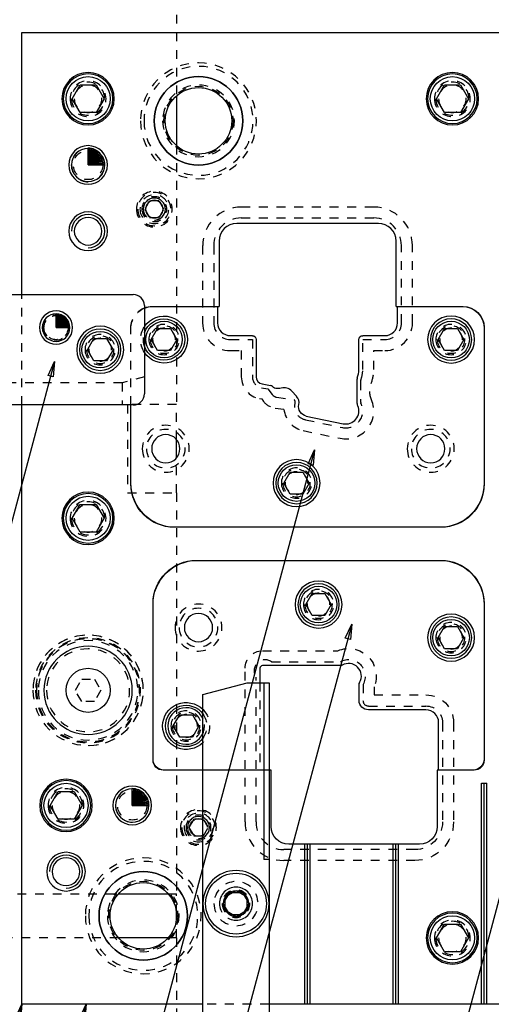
# Model space of a CAD drawing. Header units: inches. Extents: x 3 to 289, y 4 to 291.
# Tile 390 of 634: x 38.2 to 43.54, y 224.51 to 235.66. Entities that reach past the tile are written whole.
import ezdxf

# ---------------------------------------------------------------- set-up
doc = ezdxf.new("R2010")
doc.units = ezdxf.units.IN
doc.header["$LTSCALE"] = 0.5
doc.header["$MEASUREMENT"] = 0
doc.linetypes.add('HIDDEN', pattern=[0.225, 0.15, -0.075])
doc.layers.add('DIE', color=7, linetype='Continuous')

# ---------------------------------------------------------------- blocks, each defined once
blk = doc.blocks.new('ArrowheadClosed')
at = {"color": 0}
for p, q in [((0, 0), (-1, 0.176)), ((-1, 0.176), (-1, -0.176)), ((-1, -0.176), (0, 0))]:
    blk.add_line(p, q, dxfattribs=at)

msp = doc.modelspace()

# ---------------------------------------------------------------- linework, layer by layer
at = {"layer": 'DIE', "color": 254, "linetype": 'HIDDEN'}
for p, q in [((39.977, 245.516), (39.977, 234.797)), ((39.977, 234.236), (39.977, 231.304)), ((39.673, 233.61), (39.619, 233.516)), ((39.619, 233.516), (39.673, 233.423)), ((39.782, 233.61), (39.673, 233.61)), ((39.836, 233.516), (39.782, 233.61)), ((39.782, 233.423), (39.836, 233.516)), ((42.212, 233.54), (40.712, 233.54)), ((39.673, 233.423), (39.782, 233.423)), ((42.212, 233.415), (40.712, 233.415)), ((40.274, 233.103), (40.274, 232.228)), ((40.399, 233.103), (40.399, 232.228)), ((42.524, 232.228), (42.524, 233.103)), ((42.649, 232.228), (42.649, 233.103)), ((38.227, 231.3), (38.227, 232.55)), ((39.462, 231.3), (39.462, 232.175)), ((39.462, 231.3), (39.462, 232.165)), ((40.587, 232.04), (40.837, 232.04)), ((40.837, 232.04), (40.837, 231.618)), ((42.087, 231.7), (42.087, 232.04)), ((42.087, 232.04), (42.337, 232.04)), ((40.587, 231.915), (40.712, 231.915)), ((40.712, 231.915), (40.712, 231.618)), ((42.212, 231.7), (42.212, 231.915)), ((42.212, 231.915), (42.337, 231.915)), ((39.364, 231.55), (36.864, 231.55)), ((39.614, 231.617), (39.364, 231.55)), ((39.364, 231.55), (39.364, 231.3)), ((42.062, 231.566), (42.062, 231.342)), ((40.94, 231.495), (41.012, 231.482)), ((41.012, 231.482), (41.063, 231.416)), ((39.977, 231.304), (39.424, 231.304)), ((39.424, 231.304), (39.424, 230.304)), ((39.977, 230.91), (39.977, 231.304)), ((40.918, 231.372), (40.943, 231.367)), ((40.943, 231.367), (40.964, 231.34)), ((41.112, 231.388), (41.312, 231.36)), ((41.094, 231.264), (41.195, 231.25)), ((41.439, 231.131), (41.856, 231.044)), ((41.414, 231.009), (41.83, 230.922)), ((39.977, 230.304), (39.977, 230.698)), ((39.424, 230.304), (39.977, 230.304)), ((39.977, 230.304), (39.977, 225.766)), ((40.952, 228.516), (41.805, 228.516)), ((41.054, 228.391), (41.834, 228.391)), ((40.755, 226.579), (40.755, 228.319)), ((38.833, 228.069), (38.905, 228.194)), ((38.905, 228.194), (39.05, 228.194)), ((39.05, 228.194), (39.122, 228.069)), ((40.88, 226.579), (40.88, 228.217)), ((38.905, 227.944), (38.833, 228.069)), ((39.122, 228.069), (39.05, 227.944)), ((40.923, 228.154), (40.923, 227.165)), ((42.09, 228.135), (42.09, 227.954)), ((42.215, 228.107), (42.215, 228.016)), ((39.05, 227.944), (38.905, 227.944)), ((42.215, 228.016), (42.802, 228.016)), ((42.152, 227.891), (42.802, 227.891)), ((42.99, 227.704), (42.99, 226.579)), ((43.115, 227.704), (43.115, 226.579)), ((40.923, 227.165), (40.277, 227.165)), ((41.027, 227.165), (40.277, 227.165)), ((40.173, 226.61), (40.119, 226.516)), ((40.282, 226.61), (40.173, 226.61)), ((40.336, 226.516), (40.282, 226.61)), ((40.119, 226.516), (40.173, 226.423)), ((40.282, 226.423), (40.336, 226.516)), ((40.173, 226.423), (40.282, 226.423)), ((42.677, 226.266), (41.192, 226.266)), ((42.677, 226.141), (41.192, 226.141)), ((37.977, 225.766), (39.322, 225.766)), ((39.883, 225.766), (39.977, 225.766)), ((39.977, 225.544), (39.977, 225.766)), ((39.977, 225.266), (39.977, 225.489)), ((39.322, 225.266), (37.977, 225.266)), ((39.977, 225.266), (39.883, 225.266)), ((39.977, 225.266), (39.977, 219.016)), ((41.027, 224.516), (40.277, 224.516))]:
    msp.add_line(p, q, dxfattribs=at)
at = {"layer": 'DIE', "color": 9, "linetype": 'Continuous'}
for p, q in [((38.227, 232.55), (38.227, 235.516)), ((38.227, 235.516), (47.727, 235.516)), ((39.977, 234.797), (39.977, 234.236)), ((42.264, 233.355), (40.66, 233.355)), ((40.46, 233.155), (40.46, 232.415)), ((42.464, 232.415), (42.464, 233.155)), ((36.989, 232.55), (39.489, 232.55)), ((39.614, 232.425), (39.614, 231.425)), ((39.702, 232.415), (40.46, 232.415)), ((39.712, 232.415), (40.443, 232.415)), ((40.443, 232.415), (40.443, 232.228)), ((42.464, 232.415), (43.222, 232.415)), ((42.481, 232.228), (42.481, 232.415)), ((42.481, 232.415), (43.212, 232.415)), ((40.587, 232.084), (40.837, 232.084)), ((42.087, 232.084), (42.337, 232.084)), ((43.462, 232.175), (43.462, 230.405)), ((43.462, 232.165), (43.462, 230.415)), ((40.88, 232.04), (40.88, 231.618)), ((42.043, 231.7), (42.043, 232.04)), ((40.947, 231.538), (41.042, 231.521)), ((42.018, 231.566), (42.018, 231.342)), ((41.128, 231.485), (41.116, 231.485)), ((41.338, 231.397), (41.284, 231.456)), ((39.489, 231.3), (36.989, 231.3)), ((38.227, 224.516), (38.227, 231.3)), ((39.462, 230.415), (39.462, 231.3)), ((39.462, 230.405), (39.462, 231.3)), ((41.448, 231.174), (41.865, 231.087)), ((39.977, 230.698), (39.977, 230.91)), ((42.972, 229.915), (39.952, 229.915)), ((42.962, 229.915), (39.962, 229.915)), ((40.202, 229.54), (42.972, 229.54)), ((40.212, 229.54), (42.962, 229.54)), ((39.712, 227.28), (39.712, 229.05)), ((39.712, 227.29), (39.712, 229.04)), ((43.462, 229.05), (43.462, 227.28)), ((43.462, 229.04), (43.462, 227.29)), ((40.923, 228.319), (40.923, 228.154)), ((41.834, 228.348), (40.952, 228.348)), ((40.277, 228.02), (40.777, 228.154)), ((40.777, 228.154), (40.967, 228.154)), ((40.967, 228.154), (40.967, 226.154)), ((40.967, 228.154), (41.027, 228.154)), ((41.027, 228.154), (41.027, 226.154)), ((42.046, 227.954), (42.046, 228.135)), ((40.277, 222.529), (40.277, 228.02)), ((42.802, 227.848), (42.152, 227.848)), ((42.946, 227.165), (42.946, 227.704)), ((40.277, 227.165), (39.827, 227.165)), ((40.277, 227.165), (39.837, 227.165)), ((41.05, 227.165), (41.027, 227.165)), ((41.05, 226.527), (41.05, 227.165)), ((42.929, 227.165), (42.929, 226.527)), ((43.347, 227.165), (42.929, 227.165)), ((43.337, 227.165), (42.946, 227.165)), ((43.431, 227.016), (43.493, 227.016)), ((43.431, 224.516), (43.431, 227.016)), ((43.462, 224.516), (43.462, 227.016)), ((43.493, 224.516), (43.493, 227.016)), ((41.431, 226.327), (41.25, 226.327)), ((41.431, 224.516), (41.431, 226.327)), ((41.462, 226.327), (41.431, 226.327)), ((41.462, 224.516), (41.462, 226.327)), ((41.493, 226.327), (41.462, 226.327)), ((41.493, 224.516), (41.493, 226.327)), ((42.431, 226.327), (41.493, 226.327)), ((42.431, 224.516), (42.431, 226.327)), ((42.462, 226.327), (42.431, 226.327)), ((42.462, 224.516), (42.462, 226.327)), ((42.493, 226.327), (42.462, 226.327)), ((42.493, 224.516), (42.493, 226.327)), ((42.729, 226.327), (42.493, 226.327)), ((41.027, 226.154), (40.967, 226.154)), ((41.027, 226.154), (41.027, 222.529)), ((39.322, 225.766), (39.883, 225.766)), ((39.977, 225.489), (39.977, 225.544)), ((39.883, 225.266), (39.322, 225.266)), ((40.277, 224.516), (38.227, 224.516)), ((41.431, 224.516), (41.027, 224.516)), ((41.462, 224.516), (41.431, 224.516)), ((41.493, 224.516), (41.462, 224.516)), ((42.431, 224.516), (41.493, 224.516)), ((42.462, 224.516), (42.431, 224.516)), ((42.493, 224.516), (42.462, 224.516)), ((43.431, 224.516), (42.493, 224.516)), ((43.462, 224.516), (43.431, 224.516)), ((43.493, 224.516), (43.462, 224.516)), ((44.431, 224.516), (43.493, 224.516))]:
    msp.add_line(p, q, dxfattribs=at)
at = {"layer": 'DIE', "color": 132, "linetype": 'Continuous'}
for p, q in [((38.797, 234.766), (38.887, 234.923)), ((38.887, 234.923), (39.068, 234.923)), ((39.068, 234.923), (39.158, 234.766)), ((42.922, 234.766), (43.012, 234.923)), ((43.012, 234.923), (43.193, 234.923)), ((43.193, 234.923), (43.283, 234.766)), ((38.887, 234.61), (38.797, 234.766)), ((39.158, 234.766), (39.068, 234.61)), ((43.012, 234.61), (42.922, 234.766)), ((43.283, 234.766), (43.193, 234.61)), ((39.068, 234.61), (38.887, 234.61)), ((43.193, 234.61), (43.012, 234.61)), ((39.692, 232.04), (39.764, 232.165)), ((39.764, 232.165), (39.909, 232.165)), ((39.909, 232.165), (39.981, 232.04)), ((42.942, 232.04), (43.014, 232.165)), ((43.014, 232.165), (43.159, 232.165)), ((43.159, 232.165), (43.231, 232.04)), ((38.97, 231.925), (39.042, 232.05)), ((39.042, 232.05), (39.186, 232.05)), ((39.186, 232.05), (39.259, 231.925)), ((39.764, 231.915), (39.692, 232.04)), ((39.981, 232.04), (39.909, 231.915)), ((43.014, 231.915), (42.942, 232.04)), ((43.231, 232.04), (43.159, 231.915)), ((39.042, 231.8), (38.97, 231.925)), ((39.259, 231.925), (39.186, 231.8)), ((39.909, 231.915), (39.764, 231.915)), ((43.159, 231.915), (43.014, 231.915)), ((39.186, 231.8), (39.042, 231.8)), ((41.192, 230.415), (41.264, 230.54)), ((41.264, 230.54), (41.409, 230.54)), ((41.409, 230.54), (41.481, 230.415)), ((41.264, 230.29), (41.192, 230.415)), ((41.481, 230.415), (41.409, 230.29)), ((41.409, 230.29), (41.264, 230.29)), ((38.797, 230.016), (38.887, 230.173)), ((38.887, 230.173), (39.068, 230.173)), ((39.068, 230.173), (39.158, 230.016)), ((38.887, 229.86), (38.797, 230.016)), ((39.158, 230.016), (39.068, 229.86)), ((39.068, 229.86), (38.887, 229.86)), ((41.442, 229.04), (41.514, 229.165)), ((41.514, 229.165), (41.659, 229.165)), ((41.659, 229.165), (41.731, 229.04)), ((41.514, 228.915), (41.442, 229.04)), ((41.731, 229.04), (41.659, 228.915)), ((41.659, 228.915), (41.514, 228.915)), ((42.942, 228.665), (43.014, 228.79)), ((43.014, 228.79), (43.159, 228.79)), ((43.159, 228.79), (43.231, 228.665)), ((43.014, 228.54), (42.942, 228.665)), ((43.231, 228.665), (43.159, 228.54)), ((43.159, 228.54), (43.014, 228.54)), ((39.942, 227.665), (40.014, 227.79)), ((40.014, 227.79), (40.159, 227.79)), ((40.159, 227.79), (40.231, 227.665)), ((40.014, 227.54), (39.942, 227.665)), ((40.231, 227.665), (40.159, 227.54)), ((40.159, 227.54), (40.014, 227.54)), ((38.547, 226.766), (38.637, 226.923)), ((38.637, 226.923), (38.818, 226.923)), ((38.818, 226.923), (38.908, 226.766)), ((38.637, 226.61), (38.547, 226.766)), ((38.908, 226.766), (38.818, 226.61)), ((38.818, 226.61), (38.637, 226.61)), ((42.922, 225.266), (43.012, 225.423)), ((43.012, 225.423), (43.193, 225.423)), ((43.193, 225.423), (43.283, 225.266)), ((43.012, 225.11), (42.922, 225.266)), ((43.283, 225.266), (43.193, 225.11)), ((43.193, 225.11), (43.012, 225.11))]:
    msp.add_line(p, q, dxfattribs=at)
at = {"layer": 'DIE', "color": 100, "linetype": 'Continuous'}
for p, q in [((38.977, 234.016), (38.977, 234.204)), ((38.977, 234.016), (38.994, 234.203)), ((38.977, 234.016), (39.01, 234.201)), ((38.977, 234.016), (39.026, 234.198)), ((38.977, 234.016), (39.042, 234.193)), ((38.977, 234.016), (39.057, 234.186)), ((38.977, 234.016), (39.071, 234.179)), ((38.977, 234.016), (39.085, 234.17)), ((38.977, 234.016), (39.098, 234.16)), ((38.977, 234.016), (39.11, 234.149)), ((38.977, 234.016), (39.121, 234.137)), ((38.977, 234.016), (39.131, 234.124)), ((38.977, 234.016), (39.14, 234.11)), ((38.977, 234.016), (39.147, 234.096)), ((38.977, 234.016), (39.154, 234.081)), ((38.977, 234.016), (39.158, 234.065)), ((38.977, 234.016), (39.162, 234.049)), ((38.977, 234.016), (39.164, 234.033)), ((38.977, 234.016), (39.165, 234.016)), ((38.614, 232.175), (38.614, 232.331)), ((38.614, 232.175), (38.628, 232.33)), ((38.614, 232.175), (38.641, 232.328)), ((38.614, 232.175), (38.655, 232.326)), ((38.614, 232.175), (38.668, 232.321)), ((38.614, 232.175), (38.68, 232.316)), ((38.614, 232.175), (38.692, 232.31)), ((38.614, 232.175), (38.704, 232.303)), ((38.614, 232.175), (38.715, 232.294)), ((38.614, 232.175), (38.725, 232.285)), ((38.614, 232.175), (38.734, 232.275)), ((38.614, 232.175), (38.742, 232.264)), ((38.614, 232.175), (38.75, 232.253)), ((38.614, 232.175), (38.756, 232.241)), ((38.614, 232.175), (38.761, 232.228)), ((38.614, 232.175), (38.765, 232.215)), ((38.614, 232.175), (38.768, 232.202)), ((38.614, 232.175), (38.77, 232.188)), ((38.614, 232.175), (38.771, 232.175)), ((39.477, 226.766), (39.477, 226.954)), ((39.477, 226.766), (39.494, 226.953)), ((39.477, 226.766), (39.51, 226.951)), ((39.477, 226.766), (39.526, 226.948)), ((39.477, 226.766), (39.542, 226.943)), ((39.477, 226.766), (39.557, 226.936)), ((39.477, 226.766), (39.571, 226.929)), ((39.477, 226.766), (39.585, 226.92)), ((39.477, 226.766), (39.598, 226.91)), ((39.477, 226.766), (39.61, 226.899)), ((39.477, 226.766), (39.621, 226.887)), ((39.477, 226.766), (39.631, 226.874)), ((39.477, 226.766), (39.64, 226.86)), ((39.477, 226.766), (39.647, 226.846)), ((39.477, 226.766), (39.654, 226.831)), ((39.477, 226.766), (39.658, 226.815)), ((39.477, 226.766), (39.662, 226.799)), ((39.477, 226.766), (39.664, 226.783)), ((39.477, 226.766), (39.665, 226.766))]:
    msp.add_line(p, q, dxfattribs=at)
at = {"layer": 'DIE', "color": 56, "linetype": 'Continuous'}
for p, q in [((38.598, 231.79), (35.725, 221.068)), ((41.542, 230.791), (38.353, 218.89)), ((44.477, 228.873), (42.726, 222.337)), ((41.962, 228.817), (39.221, 218.589)), ((38.227, 224.516), (36.604, 218.457)), ((38.955, 224.516), (37.474, 218.991))]:
    msp.add_line(p, q, dxfattribs=at)
at = {"layer": 'DIE', "color": 136, "linetype": 'Continuous'}
for p, q in [((40.508, 225.654), (40.58, 225.779)), ((40.58, 225.779), (40.725, 225.779)), ((40.725, 225.779), (40.797, 225.654)), ((40.58, 225.529), (40.508, 225.654)), ((40.797, 225.654), (40.725, 225.529)), ((40.725, 225.529), (40.58, 225.529))]:
    msp.add_line(p, q, dxfattribs=at)
at = {"layer": 'DIE', "color": 4, "linetype": 'Continuous'}
for p, q in [((40.652, 225.798), (40.527, 225.726)), ((40.527, 225.726), (40.527, 225.582)), ((40.777, 225.726), (40.652, 225.798)), ((40.777, 225.582), (40.777, 225.726)), ((40.527, 225.582), (40.652, 225.51)), ((40.652, 225.51), (40.777, 225.582))]:
    msp.add_line(p, q, dxfattribs=at)
at = {"layer": 'DIE', "color": 254, "linetype": 'HIDDEN', "extrusion": (0, 0, -1)}
for centre, radius in [((-40.227, 234.516), 0.656), ((-40.227, 234.516), 0.617), ((-38.977, 234.766), 0.203), ((-43.102, 234.766), 0.203), ((-38.977, 234.766), 0.188), ((-38.977, 234.766), 0.156), ((-40.227, 234.516), 0.406), ((-43.102, 234.766), 0.188), ((-43.102, 234.766), 0.156), ((-38.977, 234.016), 0.19), ((-39.727, 233.516), 0.203), ((-39.727, 233.516), 0.188), ((-39.727, 233.516), 0.163), ((-39.727, 233.516), 0.141), ((-39.727, 233.516), 0.125), ((-38.614, 232.175), 0.141), ((-39.837, 232.04), 0.172), ((-39.837, 232.04), 0.156), ((-43.087, 232.04), 0.172), ((-43.087, 232.04), 0.156), ((-39.114, 231.925), 0.172), ((-39.114, 231.925), 0.156), ((-39.837, 232.04), 0.129), ((-43.087, 232.04), 0.129), ((-39.114, 231.925), 0.129), ((-39.857, 230.804), 0.266), ((-42.857, 230.804), 0.266), ((-39.857, 230.804), 0.219), ((-42.857, 230.804), 0.219), ((-41.337, 230.415), 0.172), ((-41.337, 230.415), 0.156), ((-41.337, 230.415), 0.129), ((-38.977, 230.016), 0.203), ((-38.977, 230.016), 0.188), ((-38.977, 230.016), 0.156), ((-41.587, 229.04), 0.172), ((-41.587, 229.04), 0.156), ((-41.587, 229.04), 0.129), ((-40.227, 228.779), 0.266), ((-40.227, 228.779), 0.219), ((-43.087, 228.665), 0.172), ((-43.087, 228.665), 0.156), ((-43.087, 228.665), 0.129), ((-38.977, 228.069), 0.625), ((-38.977, 228.069), 0.594), ((-38.977, 228.069), 0.586), ((-38.977, 228.069), 0.583), ((-38.977, 228.069), 0.563), ((-38.977, 228.069), 0.47), ((-40.087, 227.665), 0.172), ((-40.087, 227.665), 0.156), ((-40.087, 227.665), 0.129), ((-38.727, 226.766), 0.203), ((-38.727, 226.766), 0.188), ((-39.477, 226.766), 0.19), ((-38.727, 226.766), 0.156), ((-40.227, 226.516), 0.203), ((-40.227, 226.516), 0.188), ((-40.227, 226.516), 0.163), ((-40.227, 226.516), 0.141), ((-40.227, 226.516), 0.125), ((-39.602, 225.516), 0.656), ((-39.602, 225.516), 0.617), ((-39.602, 225.516), 0.406), ((-40.652, 225.654), 0.25), ((-40.652, 225.654), 0.188), ((-40.652, 225.654), 0.156), ((-43.102, 225.266), 0.203), ((-43.102, 225.266), 0.188), ((-43.102, 225.266), 0.156)]:
    msp.add_circle(centre, radius, dxfattribs=at)
at = {"layer": 'DIE', "color": 9, "linetype": 'Continuous', "extrusion": (0, 0, -1)}
for centre, radius in [((-38.977, 234.766), 0.297), ((-40.227, 234.516), 0.501), ((-43.102, 234.766), 0.297), ((-38.977, 234.016), 0.219), ((-38.977, 234.016), 0.188), ((-39.727, 233.516), 0.1), ((-38.977, 233.266), 0.219), ((-38.977, 233.266), 0.156), ((-38.614, 232.175), 0.188), ((-38.614, 232.175), 0.156), ((-43.087, 232.04), 0.266), ((-39.114, 231.925), 0.266), ((-39.857, 230.804), 0.16), ((-42.857, 230.804), 0.16), ((-41.337, 230.415), 0.266), ((-38.977, 230.016), 0.297), ((-41.587, 229.04), 0.266), ((-40.227, 228.779), 0.16), ((-43.087, 228.665), 0.266), ((-38.977, 228.069), 0.5), ((-38.977, 228.069), 0.5), ((-38.727, 226.766), 0.297), ((-39.477, 226.766), 0.219), ((-39.477, 226.766), 0.188), ((-38.727, 226.016), 0.219), ((-38.727, 226.016), 0.156), ((-39.602, 225.516), 0.501), ((-43.102, 225.266), 0.297)]:
    msp.add_circle(centre, radius, dxfattribs=at)
at = {"layer": 'DIE', "color": 132, "linetype": 'Continuous', "extrusion": (0, 0, -1)}
for centre, radius in [((-38.977, 234.766), 0.281), ((-43.102, 234.766), 0.281), ((-43.087, 232.04), 0.234), ((-39.114, 231.925), 0.234), ((-41.337, 230.415), 0.234), ((-38.977, 230.016), 0.281), ((-41.587, 229.04), 0.234), ((-43.087, 228.665), 0.234), ((-38.727, 226.766), 0.281), ((-43.102, 225.266), 0.281)]:
    msp.add_circle(centre, radius, dxfattribs=at)
at = {"layer": 'DIE', "color": 132, "linetype": 'Continuous'}
for centre, radius in [((38.977, 234.766), 0.25), ((43.102, 234.766), 0.25), ((39.837, 232.04), 0.207), ((43.087, 232.04), 0.207), ((39.114, 231.925), 0.207), ((41.337, 230.415), 0.207), ((38.977, 230.016), 0.25), ((41.587, 229.04), 0.207), ((43.087, 228.665), 0.207), ((38.727, 226.766), 0.25), ((43.102, 225.266), 0.25)]:
    msp.add_circle(centre, radius, dxfattribs=at)
at = {"layer": 'DIE', "color": 9, "linetype": 'Continuous'}
for centre, radius in [((40.227, 234.516), 0.501), ((40.227, 234.516), 0.376), ((38.977, 228.069), 0.25), ((39.602, 225.516), 0.501), ((39.602, 225.516), 0.376)]:
    msp.add_circle(centre, radius, dxfattribs=at)
at = {"layer": 'DIE', "color": 254, "linetype": 'HIDDEN'}
for centre, radius in [((40.227, 234.516), 0.391), ((38.977, 234.016), 0.166), ((38.614, 232.175), 0.137), ((39.477, 226.766), 0.166), ((39.602, 225.516), 0.391)]:
    msp.add_circle(centre, radius, dxfattribs=at)
at = {"layer": 'DIE', "color": 136, "linetype": 'Continuous', "extrusion": (0, 0, -1)}
msp.add_circle((-40.652, 225.654), 0.375, dxfattribs=at)
at = {"layer": 'DIE', "color": 136, "linetype": 'Continuous'}
msp.add_circle((40.652, 225.654), 0.344, dxfattribs=at)
at = {"layer": 'DIE', "color": 2, "linetype": 'Continuous', "extrusion": (0, 0, -1)}
msp.add_circle((-40.652, 225.654), 0.144, dxfattribs=at)
at = {"layer": 'DIE', "color": 2, "linetype": 'Continuous'}
for centre, radius in [((39.727, 233.516), 0.125), ((38.977, 233.266), 0.188), ((40.227, 226.516), 0.125), ((38.727, 226.016), 0.188)]:
    msp.add_arc(centre, radius, 270, 180, dxfattribs=at)
at = {"layer": 'DIE', "color": 254, "linetype": 'HIDDEN'}
for centre, radius, start, end in [((40.712, 233.103), 0.437, 90, 180), ((42.212, 233.103), 0.437, 0, 90), ((40.712, 233.103), 0.313, 90, 180), ((42.212, 233.103), 0.313, 0, 90), ((40.587, 232.228), 0.313, 180, 270), ((40.587, 232.228), 0.188, 180, 270), ((42.337, 232.228), 0.188, 270, 0), ((42.337, 232.228), 0.313, 270, 0), ((41.774, 231.7), 0.313, 339.0818, 360), ((41.774, 231.7), 0.437, 339.0818, 360), ((40.962, 231.618), 0.25, 180, 259.9742), ((40.962, 231.618), 0.125, 180, 259.9742), ((42.124, 231.566), 0.0625, 159.1104, 180), ((41.122, 231.462), 0.075, 217.5885, 262), ((41.122, 231.462), 0.2, 217.5885, 262), ((41.26, 231.325), 0.0625, 347.942, 33.5211), ((41.895, 231.232), 0.317, 258.2208, 23.0696), ((41.895, 231.232), 0.192, 258.2208, 23.0696), ((42.124, 231.342), 0.0625, 180, 200.8896), ((41.471, 231.28), 0.278, 186.2656, 258.2208), ((41.471, 231.28), 0.153, 258.1613, 258.2208), ((38.977, 228.069), 0.625, 270, 180), ((40.982, 228.289), 0.125, 55.0848, 214.9152), ((42.152, 227.954), 0.0625, 180, 270), ((40.087, 227.665), 0.207, 337.4129, 22.5871), ((41.192, 226.579), 0.437, 180, 270), ((41.192, 226.579), 0.313, 180, 270), ((40.652, 225.654), 0.188, 270, 180)]:
    msp.add_arc(centre, radius, start, end, dxfattribs=at)
at = {"layer": 'DIE', "color": 9, "linetype": 'Continuous'}
for centre, radius, start, end in [((40.66, 233.155), 0.2, 90, 180), ((42.264, 233.155), 0.2, 0, 90), ((39.489, 232.425), 0.125, 0, 90), ((40.587, 232.228), 0.144, 180, 270), ((42.337, 232.228), 0.144, 270, 0), ((41.774, 231.7), 0.269, 339.0818, 360), ((40.962, 231.618), 0.0815, 180, 259.9742), ((41.035, 231.482), 0.04, 40.967, 79.9742), ((42.124, 231.566), 0.106, 159.1104, 180), ((39.489, 231.425), 0.125, 270, 0), ((41.197, 231.377), 0.117, 42.4732, 106.3485), ((41.26, 231.325), 0.106, 347.942, 42.4732), ((41.895, 231.232), 0.148, 258.2208, 23.0696), ((42.124, 231.342), 0.106, 180, 200.8896), ((41.471, 231.28), 0.109, 258.1376, 258.2208), ((40.952, 228.319), 0.029, 90, 180), ((41.927, 228.229), 0.144, 330.0736, 119.9264), ((42.802, 227.704), 0.144, 0, 90)]:
    msp.add_arc(centre, radius, start, end, dxfattribs=at)
at = {"layer": 'DIE', "color": 9, "linetype": 'Continuous', "extrusion": (0, 0, -1)}
for centre, radius, start, end in [((-39.712, 232.165), 0.25, 67.1022, 90), ((-39.702, 232.175), 0.24, 68.6765, 90), ((-43.212, 232.165), 0.25, 90, 180), ((-43.222, 232.175), 0.24, 90, 180), ((-39.837, 232.04), 0.266, 33.1975, 326.8025), ((-40.837, 232.04), 0.0435, 90, 180), ((-42.087, 232.04), 0.0435, 0, 90), ((-42.417, 231.454), 0.419, 20.8896, 20.9182), ((-41.116, 231.552), 0.0675, 270, 319.033), ((-41.128, 231.615), 0.13, 253.6515, 270), ((-41.47, 231.28), 0.109, 281.7792, 12.058), ((-42.417, 231.454), 0.419, 336.9304, 339.1104), ((-39.962, 230.415), 0.5, 270, 0), ((-39.952, 230.405), 0.49, 270, 0), ((-42.962, 230.415), 0.5, 180, 270), ((-42.972, 230.405), 0.49, 180, 270), ((-40.212, 229.04), 0.5, 0, 90), ((-40.202, 229.05), 0.49, 0, 90), ((-42.962, 229.04), 0.5, 90, 180), ((-42.972, 229.05), 0.49, 90, 180), ((-41.834, 228.391), 0.0435, 240.0736, 270), ((-42.09, 228.135), 0.0435, 0, 29.9264), ((-40.087, 227.665), 0.266, 224.0926, 135.9074), ((-42.152, 227.954), 0.106, 270, 0), ((-39.837, 227.29), 0.125, 270, 0), ((-39.827, 227.28), 0.115, 270, 0), ((-43.337, 227.29), 0.125, 180, 270), ((-43.347, 227.28), 0.115, 180, 270), ((-40.227, 226.516), 0.1, 240.1644, 119.8356), ((-41.25, 226.527), 0.2, 270, 0), ((-42.729, 226.527), 0.2, 180, 270)]:
    msp.add_arc(centre, radius, start, end, dxfattribs=at)
at = {"layer": 'DIE', "color": 254, "linetype": 'HIDDEN', "extrusion": (0, 0, -1)}
for centre, radius, start, end in [((-39.702, 232.175), 0.24, 0, 68.6765), ((-39.712, 232.165), 0.25, 0, 67.1022), ((-39.837, 232.04), 0.266, 326.8025, 33.1975), ((-39.837, 232.04), 0.234, 341.5066, 18.4934), ((-42.417, 231.454), 0.376, 20.8896, 20.9182), ((-42.417, 231.454), 0.251, 336.9304, 20.9182), ((-41.47, 231.28), 0.153, 281.7792, 12.058), ((-42.417, 231.454), 0.376, 336.9304, 339.1104), ((-40.952, 228.319), 0.198, 0, 90), ((-41.927, 228.229), 0.313, 66.9261, 203.0739), ((-41.927, 228.229), 0.188, 60.0736, 209.9264), ((-42.802, 227.704), 0.313, 90, 180), ((-40.087, 227.665), 0.266, 135.9074, 224.0926), ((-42.802, 227.704), 0.188, 90, 180), ((-40.087, 227.665), 0.234, 144.4865, 215.5135), ((-40.227, 226.516), 0.1, 119.8356, 240.1644), ((-42.677, 226.579), 0.313, 180, 270), ((-42.677, 226.579), 0.437, 180, 270)]:
    msp.add_arc(centre, radius, start, end, dxfattribs=at)
at = {"layer": 'DIE', "color": 132, "linetype": 'Continuous', "extrusion": (0, 0, -1)}
for centre, start, end in [((-39.837, 232.04), 18.4934, 341.5066), ((-40.087, 227.665), 215.5135, 144.4865)]:
    msp.add_arc(centre, 0.234, start, end, dxfattribs=at)
at = {"layer": 'DIE', "color": 132, "linetype": 'Continuous'}
msp.add_arc((40.087, 227.665), 0.207, 22.5871, 337.4129, dxfattribs=at)

# ---------------------------------------------------------------- block references
at = {"layer": 'DIE', "color": 56, "linetype": 'Continuous', "extrusion": (0, 0, -1), "xscale": 0.170138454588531, "yscale": 0.170138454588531, "zscale": 0.170138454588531}
for p, rotation in [((-38.598, 231.79), 104.9999999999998), ((-41.542, 230.791), 104.9999999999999), ((-41.962, 228.817), 104.9999999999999), ((-38.227, 224.516), 105.0000000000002), ((-38.955, 224.516), 104.9999999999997)]:
    msp.add_blockref('ArrowheadClosed', p, dxfattribs=dict(at, rotation=rotation))

doc.saveas('drawing.dxf')
